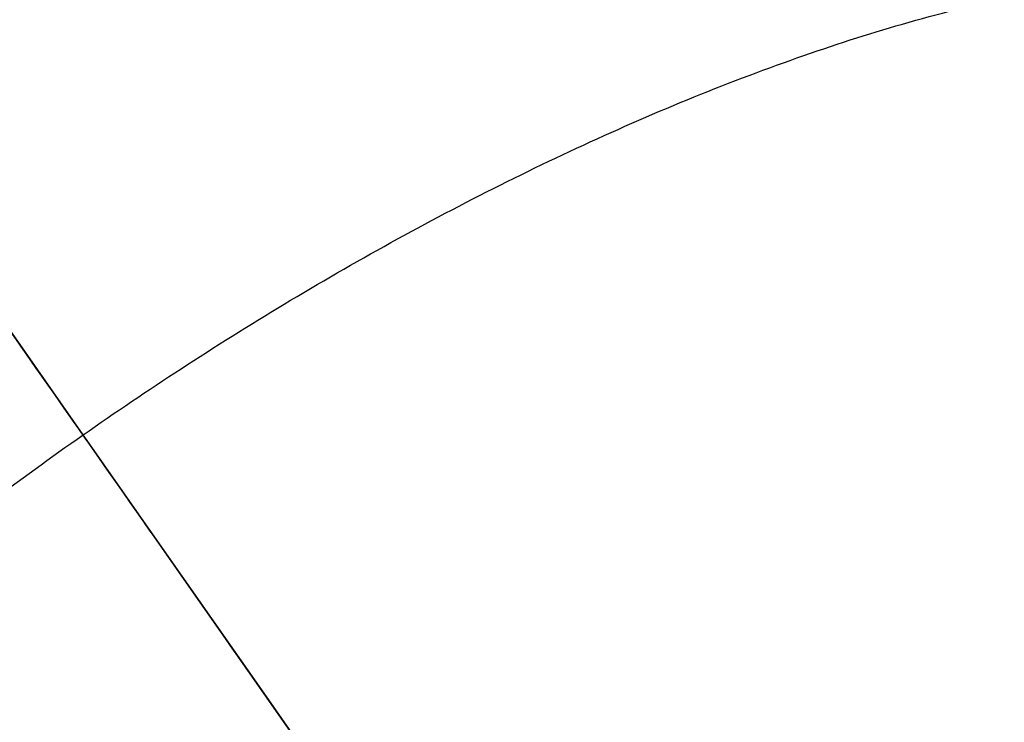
# Model space of a CAD drawing. Header units: millimetres. Extents: x -1437 to 1444, y -1373 to 1332.
# Tile 576 of 656: x 778.27 to 780.05, y -368.44 to -367.17. Entities that reach past the tile are written whole.
import ezdxf

# ---------------------------------------------------------------- set-up
doc = ezdxf.new("R2010")
doc.units = ezdxf.units.MM
doc.layers.add('Default', color=7, linetype='Continuous', true_color=0x000000)

msp = doc.modelspace()

# ---------------------------------------------------------------- linework, layer by layer
at = {"layer": 'Default'}
msp.add_line((1184.257236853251, -947.5630606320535, -1.38555742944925), (668.0384441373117, -210.3262207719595, -1.385557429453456), dxfattribs=at)
for points, degree, knots in [([(131.7520007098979, -2.218138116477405, 715.1900953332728), (131.7517039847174, -2.217921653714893, 712.0216694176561), (132.0220112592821, -2.415107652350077, 705.5161072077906), (133.700145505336, -3.639261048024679, 692.8089584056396), (137.9963265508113, -6.773134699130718, 677.4504775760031), (146.2518843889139, -12.79496183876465, 660.6265163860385), (157.296837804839, -20.85112342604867, 645.2932353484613), (170.8561486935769, -30.7408291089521, 631.3410762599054), (186.7038585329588, -42.29909004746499, 618.6587211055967), (204.6323159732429, -55.37426993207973, 607.1599704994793), (224.4335839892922, -69.81452340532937, 596.778449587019), (245.9042859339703, -85.47132968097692, 587.4554343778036), (268.8334129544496, -102.1906011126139, 579.1409255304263), (293.0114835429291, -119.8193629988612, 571.7862214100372), (318.2229802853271, -138.2002389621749, 565.3459172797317), (344.2553605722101, -157.1780214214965, 559.7728563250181), (380.2611216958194, -183.4240508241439, 553.3557773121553), (425.9846705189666, -216.7485574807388, 547.3694630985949), (480.2545371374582, -256.2914921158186, 543.0033075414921), (547.9679961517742, -305.6124660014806, 540.4049736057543), (611.784263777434, -352.0651003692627, 541.6877843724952), (671.4556014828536, -395.4545450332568, 546.8357026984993), (711.4410436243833, -424.5039139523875, 552.0963732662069), (748.0275865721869, -451.0544841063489, 558.6850582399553), (781.0755254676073, -475.0027535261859, 566.4055843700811), (810.4529019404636, -496.2509576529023, 575.061065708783), (832.4924511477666, -512.1509571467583, 583.1547443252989), (848.142695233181, -523.4095561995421, 590.0145564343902), (861.3451816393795, -532.8852957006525, 596.5221266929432), (875.5457376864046, -543.0359773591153, 604.8246694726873), (889.7822052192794, -553.1370869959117, 615.5394072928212), (900.8052621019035, -560.8784537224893, 626.3937933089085), (909.0506139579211, -566.5833358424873, 637.2926402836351), (914.8769066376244, -570.5205543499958, 648.0767802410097), (918.6306163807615, -572.9536763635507, 658.4703191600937), (920.7605244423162, -574.2222229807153, 668.1608291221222), (921.6155293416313, -574.6269502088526, 675.6583602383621), (921.9574115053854, -574.716752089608, 681.2146769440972), (922.1467318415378, -574.7050275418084, 686.4963729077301), (922.3050510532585, -574.642294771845, 693.0818184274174), (922.4648578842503, -574.5965524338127, 699.2136901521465), (922.5840356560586, -574.5515760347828, 703.5190835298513), (922.702183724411, -574.5034498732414, 707.2405269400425), (922.837045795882, -574.4410739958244, 710.8035509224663), (923.0872522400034, -574.3031981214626, 714.1149447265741), (923.3390258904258, -574.1579140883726, 716.2678422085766), (923.7024182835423, -573.9418683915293, 717.9287636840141), (924.2038480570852, -573.6429660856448, 719.1767103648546), (924.5986121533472, -573.413662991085, 719.9308557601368), (925.0383313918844, -573.1704870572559, 720.5929309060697), (925.6035531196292, -572.8815171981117, 721.2797663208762), (926.1821537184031, -572.6277671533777, 721.8002292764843), (926.6845728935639, -572.4918910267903, 722.1163492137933), (926.9332192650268, -572.4691842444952, 722.22855847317), (927.0058583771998, -572.4973404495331, 722.2396090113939), (926.9496794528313, -572.4578455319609, 722.2391317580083), (926.9727461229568, -572.4737982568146, 722.2407686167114), (927.0327339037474, -572.7885945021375, 722.076310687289), (926.9872433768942, -573.49040932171, 721.4970016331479), (926.8029513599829, -574.4450252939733, 720.2669890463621), (926.6140686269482, -575.1864816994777, 718.7410940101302), (926.465999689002, -575.7393625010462, 717.0546215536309), (926.3677368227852, -576.1062777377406, 715.1537069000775), (926.2952959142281, -576.3767717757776, 711.6194244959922), (926.2409361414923, -576.5797516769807, 705.6818946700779), (926.1974497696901, -576.7421301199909, 695.5305340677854), (926.153723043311, -576.905406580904, 669.6116377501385), (926.1428664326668, -576.9459463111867, 619.8719052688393), (926.1432286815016, -576.94459409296, 575.422816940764), (926.1432127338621, -576.9446536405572, 548.6144425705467)], 3, [0, 0, 0, 0, 9.388442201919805, 19.25512239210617, 38.03574428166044, 57.17843237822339, 77.31680741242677, 98.86539763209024, 122.0388003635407, 146.9159871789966, 173.4657413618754, 201.5966451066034, 231.1613037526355, 261.9872558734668, 293.8720136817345, 326.6022322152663, 359.9477944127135, 428.7861398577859, 497.1074358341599, 561.6566341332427, 680.0496786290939, 733.6395925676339, 783.3316339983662, 829.0004526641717, 870.5192212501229, 907.7632656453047, 940.6160900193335, 955.3633666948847, 968.9803796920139, 992.9340835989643, 1013.030376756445, 1029.9187314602, 1044.236715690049, 1056.78837615, 1067.808699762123, 1077.492048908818, 1086.225565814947, 1090.12584174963, 1094.026117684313, 1101.968393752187, 1109.910669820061, 1112.415567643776, 1114.920465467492, 1121.12979194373, 1123.174000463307, 1125.218208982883, 1128.030750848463, 1129.176917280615, 1130.323083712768, 1131.30349002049, 1132.283896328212, 1133.855097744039, 1134.468084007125, 1134.964815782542, 1135.358592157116, 1135.705934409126, 1136.102034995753, 1136.607468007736, 1138.013637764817, 1139.970894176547, 1142.520160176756, 1144.044662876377, 1146.007875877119, 1149.328219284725, 1154.965423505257, 1163.988959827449, 1179.845509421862, 1232.782354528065, 1313.202701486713, 1313.202701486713, 1313.202701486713, 1313.202701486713]), ([(129.7520007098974, -4.218138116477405, 715.1900953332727), (129.7517001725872, -4.217917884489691, 712.0067866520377), (130.0232944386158, -4.416040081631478, 705.4695647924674), (131.7098732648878, -5.646345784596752, 692.6978061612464), (136.0282420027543, -8.796389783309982, 677.2609584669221), (144.32126306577, -14.84551952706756, 660.3622510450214), (155.4057837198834, -22.93051138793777, 644.9752323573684), (169.0016528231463, -32.8468461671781, 630.9861865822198), (184.8811447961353, -44.42824685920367, 618.2788270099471), (202.8365474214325, -57.52303346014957, 606.763045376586), (222.6604958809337, -71.97977862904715, 596.3697823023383), (244.1503317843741, -87.65048605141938, 587.0385490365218), (267.0957075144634, -104.3815509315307, 578.7182042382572), (291.287702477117, -122.0204082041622, 571.3593000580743), (316.511250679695, -140.4100112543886, 564.9159404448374), (342.5541764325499, -159.3954206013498, 559.3406364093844), (378.5725343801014, -185.6505485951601, 552.9213284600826), (424.30924875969, -218.9845448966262, 546.9333302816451), (478.5922892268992, -258.5369538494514, 542.5661305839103), (546.3210637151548, -307.8689286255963, 539.9672092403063), (610.1537138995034, -354.3333443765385, 541.2502721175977), (669.8433444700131, -397.7359571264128, 546.3997378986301), (709.8429370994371, -426.7955176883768, 551.6622434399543), (746.4448272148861, -453.3571449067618, 558.2536547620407), (779.5098228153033, -477.317703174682, 565.978109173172), (808.906710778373, -498.5799578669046, 574.639251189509), (830.9662022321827, -514.4943007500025, 582.7401125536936), (846.635654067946, -525.76668654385, 589.6082707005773), (859.8586484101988, -535.2571182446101, 596.1259178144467), (874.087988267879, -545.4283575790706, 604.4449022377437), (888.3658262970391, -555.5588136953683, 615.19007749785), (899.4341192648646, -563.3319586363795, 626.0880132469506), (907.7249939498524, -569.0683592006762, 637.0458362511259), (913.5911784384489, -573.0325584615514, 647.902729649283), (917.3731464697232, -575.4840012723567, 658.3742087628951), (919.5182841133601, -576.7615861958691, 668.1350486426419), (920.3781501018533, -577.1685425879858, 675.6777422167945), (920.7214181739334, -577.2586810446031, 681.2575927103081), (920.9112031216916, -577.2468947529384, 686.5535594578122), (921.0692927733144, -577.184209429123, 693.1315945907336), (921.2292345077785, -577.1384315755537, 699.267615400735), (921.3486406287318, -577.093388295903, 703.5835412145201), (921.4677477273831, -577.0448001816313, 707.325488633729), (921.6026305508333, -576.9826146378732, 710.9179336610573), (921.8624584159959, -576.8394654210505, 714.360661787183), (922.130259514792, -576.6850706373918, 716.6747345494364), (922.5601821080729, -576.4295751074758, 718.6829487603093), (923.2041138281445, -576.0457326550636, 720.2908699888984), (923.7032351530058, -575.7557805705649, 721.242543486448), (924.2557788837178, -575.450496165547, 722.0737596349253), (924.9503109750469, -575.0946277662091, 722.918856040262), (925.6488736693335, -574.7914827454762, 723.5398274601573), (926.1612769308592, -574.6575269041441, 723.8578103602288), (926.320487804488, -574.6464946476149, 723.9220977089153), (925.9873820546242, -574.6820298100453, 723.782963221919), (925.1643568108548, -574.0557235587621, 723.8002244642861), (925.1217357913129, -573.7509350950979, 723.9490873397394), (925.1775132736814, -574.028911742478, 723.8155376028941), (925.1280689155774, -574.9231790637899, 723.0852839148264), (924.89354144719, -576.1174076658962, 721.5400928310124), (924.6654247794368, -577.0155116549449, 719.680228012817), (924.4921364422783, -577.6616853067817, 717.7160074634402), (924.3734308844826, -578.1051332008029, 715.3977981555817), (924.3010428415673, -578.3753651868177, 711.7363696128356), (924.2454951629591, -578.5827994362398, 705.7336815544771), (924.202146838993, -578.744651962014, 695.5537205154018), (924.158316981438, -578.9083065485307, 669.6146980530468), (924.1474988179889, -578.9486847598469, 619.8726913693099), (924.1478450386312, -578.9473783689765, 575.4226967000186), (924.1478321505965, -578.9474180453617, 548.6144425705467)], 3, [0, 0, 0, 0, 9.388442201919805, 19.25512239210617, 38.03574428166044, 57.17843237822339, 77.31680741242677, 98.86539763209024, 122.0388003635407, 146.9159871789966, 173.4657413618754, 201.5966451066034, 231.1613037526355, 261.9872558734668, 293.8720136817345, 326.6022322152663, 359.9477944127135, 428.7861398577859, 497.1074358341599, 561.6566341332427, 680.0496786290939, 733.6395925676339, 783.3316339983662, 829.0004526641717, 870.5192212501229, 907.7632656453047, 940.6160900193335, 955.3633666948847, 968.9803796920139, 992.9340835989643, 1013.030376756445, 1029.9187314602, 1044.236715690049, 1056.78837615, 1067.808699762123, 1077.492048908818, 1086.225565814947, 1090.12584174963, 1094.026117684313, 1101.968393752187, 1109.910669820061, 1112.415567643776, 1114.920465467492, 1121.12979194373, 1123.174000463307, 1125.218208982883, 1128.030750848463, 1129.176917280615, 1130.323083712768, 1131.30349002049, 1132.283896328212, 1133.855097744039, 1134.468084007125, 1134.964815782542, 1135.358592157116, 1135.705934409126, 1136.102034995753, 1136.607468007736, 1138.013637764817, 1139.970894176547, 1142.520160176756, 1144.044662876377, 1146.007875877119, 1149.328219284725, 1154.965423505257, 1163.988959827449, 1179.845509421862, 1232.782354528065, 1313.202701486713, 1313.202701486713, 1313.202701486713, 1313.202701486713]), ([(133.7520007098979, -4.218138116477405, 715.1900953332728), (133.7517283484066, -4.217939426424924, 712.1168207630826), (134.0138073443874, -4.409122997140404, 705.8136616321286), (135.6379587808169, -5.593897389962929, 693.5195271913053), (139.7923249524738, -8.624323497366, 678.6619148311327), (147.8084972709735, -14.47153676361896, 662.3155571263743), (158.600698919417, -22.34334247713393, 647.3255363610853), (171.9265655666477, -32.06278250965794, 633.6089109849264), (187.571420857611, -43.47309565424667, 621.0861440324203), (205.3279926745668, -56.42292054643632, 609.6960301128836), (224.984680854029, -70.75773864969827, 599.3893560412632), (246.3335158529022, -86.32567825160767, 590.1186776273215), (269.1592631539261, -102.9695689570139, 581.8412937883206), (293.248859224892, -120.5338230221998, 574.5132711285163), (318.3839063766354, -138.8589630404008, 568.0923440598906), (344.3495241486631, -157.7880761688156, 562.5334779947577), (380.2757311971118, -183.9761168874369, 556.1304668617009), (425.9165385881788, -217.2403219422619, 550.1547189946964), (480.1043303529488, -256.7234567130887, 545.7950447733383), (547.7236501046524, -305.9758649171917, 543.2003020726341), (611.440279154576, -352.355969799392, 544.4815255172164), (671.0022614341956, -395.6658982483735, 549.6201627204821), (710.9041121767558, -424.6545377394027, 554.8699737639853), (747.4011652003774, -451.1401638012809, 561.4427384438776), (780.3510335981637, -475.017361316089, 569.1406519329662), (809.6178681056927, -496.1856023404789, 577.7640303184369), (831.5461472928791, -512.0053087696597, 585.8175944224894), (847.0905032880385, -523.187722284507, 592.6313775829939), (860.1810035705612, -532.5830819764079, 599.0839138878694), (874.2245647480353, -542.6214759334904, 607.2967818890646), (888.2349621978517, -552.562063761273, 617.8452111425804), (899.0104221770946, -560.1293767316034, 628.4612572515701), (907.0060591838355, -565.6612806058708, 639.0366508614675), (912.6128721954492, -569.4499981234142, 649.4206319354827), (916.2103924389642, -571.7818220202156, 659.3836355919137), (918.255441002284, -572.9999830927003, 668.6827992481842), (919.082866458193, -573.3920317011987, 675.9253045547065), (919.4166249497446, -573.479851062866, 681.3443146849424), (919.6030372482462, -573.4684795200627, 686.5379386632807), (919.762062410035, -573.4057091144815, 693.1430111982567), (919.9216148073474, -573.359982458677, 699.2672362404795), (920.0409564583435, -573.3149731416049, 703.5795231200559), (920.1596480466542, -573.2665777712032, 707.3121066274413), (920.2944684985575, -573.2043449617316, 710.891868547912), (920.5505836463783, -573.0632346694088, 714.2844991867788), (920.8126373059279, -572.9120934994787, 716.5395656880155), (921.2180912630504, -572.6711426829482, 718.422587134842), (921.8151504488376, -572.3151492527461, 719.9137365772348), (922.2928133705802, -572.0378736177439, 720.8260238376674), (922.8368176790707, -571.7360861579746, 721.6486768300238), (923.5729716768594, -571.3626084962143, 722.5387221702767), (924.3585397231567, -571.0072089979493, 723.2678032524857), (925.3235739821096, -570.7358615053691, 723.8872308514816), (926.0718431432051, -570.6463888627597, 724.2501335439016), (927.214497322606, -570.7289505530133, 724.6186746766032), (928.6631711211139, -571.8330683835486, 724.5888002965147), (929.039379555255, -572.8784173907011, 724.175791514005), (929.1955610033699, -573.9405415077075, 723.5650565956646), (929.0919759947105, -575.0302410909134, 722.6130462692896), (928.8635198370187, -576.2354695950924, 721.0449074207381), (928.6453507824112, -577.0800165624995, 719.2847343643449), (928.4830088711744, -577.6889242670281, 717.4336764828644), (928.3729537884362, -578.0992479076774, 715.2941967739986), (928.3005586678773, -578.369767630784, 711.6865126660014), (928.2455113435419, -578.5752492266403, 705.7116733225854), (928.2021058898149, -578.7373463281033, 695.5438444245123), (928.1583192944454, -578.9008388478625, 669.6133994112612), (928.147484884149, -578.9412978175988, 619.8723550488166), (928.1478377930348, -578.9399789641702, 575.4227482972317), (928.147823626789, -578.9400320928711, 548.6144425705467)], 3, [0, 0, 0, 0, 9.388442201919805, 19.25512239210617, 38.03574428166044, 57.17843237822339, 77.31680741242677, 98.86539763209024, 122.0388003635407, 146.9159871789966, 173.4657413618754, 201.5966451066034, 231.1613037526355, 261.9872558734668, 293.8720136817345, 326.6022322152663, 359.9477944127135, 428.7861398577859, 497.1074358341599, 561.6566341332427, 680.0496786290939, 733.6395925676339, 783.3316339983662, 829.0004526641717, 870.5192212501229, 907.7632656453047, 940.6160900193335, 955.3633666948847, 968.9803796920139, 992.9340835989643, 1013.030376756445, 1029.9187314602, 1044.236715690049, 1056.78837615, 1067.808699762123, 1077.492048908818, 1086.225565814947, 1090.12584174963, 1094.026117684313, 1101.968393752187, 1109.910669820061, 1112.415567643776, 1114.920465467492, 1121.12979194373, 1123.174000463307, 1125.218208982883, 1128.030750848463, 1129.176917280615, 1130.323083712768, 1131.30349002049, 1132.283896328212, 1133.855097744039, 1134.468084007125, 1134.964815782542, 1135.358592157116, 1135.705934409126, 1136.102034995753, 1136.607468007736, 1138.013637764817, 1139.970894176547, 1142.520160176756, 1144.044662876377, 1146.007875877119, 1149.328219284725, 1154.965423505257, 1163.988959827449, 1179.845509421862, 1232.782354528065, 1313.202701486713, 1313.202701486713, 1313.202701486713, 1313.202701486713]), ([(131.7520007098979, -6.218138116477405, 715.1900953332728), (131.7517245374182, -6.217936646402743, 712.1019379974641), (132.0150905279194, -6.410059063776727, 705.7671192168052), (133.6476865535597, -7.600993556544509, 693.4083749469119), (137.8242404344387, -10.64760459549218, 678.4723957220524), (145.8778760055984, -16.52214450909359, 662.051291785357), (156.7096449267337, -24.42281039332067, 647.0075333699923), (170.0720698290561, -34.16891467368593, 633.2540213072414), (185.7487072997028, -45.60240749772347, 620.7062499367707), (203.5322243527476, -58.5718833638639, 609.29910498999), (223.2115930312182, -72.92324130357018, 598.9806887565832), (244.5795620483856, -88.5051336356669, 589.7017922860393), (267.4215581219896, -105.1608723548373, 581.4185724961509), (291.5250786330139, -122.7352788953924, 574.0863497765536), (316.6721773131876, -141.0692051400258, 567.6623672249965), (342.6483406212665, -160.0060058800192, 562.1012580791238), (378.5871445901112, -186.2032287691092, 555.6960180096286), (424.2411176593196, -219.4770289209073, 549.7185861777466), (478.4420834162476, -258.9697623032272, 545.3578678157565), (546.0767188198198, -308.2333255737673, 542.7625377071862), (609.8097305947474, -354.6253559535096, 544.044013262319), (669.3900058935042, -397.9485859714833, 549.1841979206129), (709.3060072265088, -426.9475059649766, 554.4358439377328), (745.8184075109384, -453.4442698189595, 561.0113349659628), (778.7853326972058, -477.3338285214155, 568.713176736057), (808.0716787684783, -498.5161838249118, 577.3422157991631), (830.0199002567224, -514.3502809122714, 585.402962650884), (845.583464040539, -525.54651436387, 592.2250918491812), (858.6944722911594, -534.9565940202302, 598.6877050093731), (872.7668173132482, -545.01557508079, 606.9170146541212), (886.8185852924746, -554.9855380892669, 617.4958813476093), (897.6392813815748, -562.5846506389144, 628.1554771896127), (905.6804412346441, -568.1480879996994, 638.7898468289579), (911.3271460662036, -571.9637958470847, 649.2465813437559), (914.9529246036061, -574.3139455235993, 659.2875251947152), (917.013202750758, -575.5411464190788, 668.6570187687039), (917.8454892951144, -575.9354235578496, 675.9446865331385), (918.1806336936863, -576.0235783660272, 681.3872304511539), (918.3675106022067, -576.0121437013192, 686.5951252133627), (918.5263062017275, -575.9494188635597, 693.192787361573), (918.6859935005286, -575.9036549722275, 699.3211614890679), (918.8055634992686, -575.8585775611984, 703.6439808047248), (918.9252141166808, -575.8097191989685, 707.3970683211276), (919.0600553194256, -575.7476757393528, 711.006251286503), (919.3257918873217, -575.6012912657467, 714.5302162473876), (919.6038729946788, -575.4410388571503, 716.9464580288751), (920.0758571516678, -575.1606379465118, 719.176772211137), (920.8154182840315, -574.719704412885, 721.0278962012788), (921.3974384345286, -574.381779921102, 722.1377115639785), (922.054267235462, -574.017884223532, 723.129505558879), (922.9197315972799, -573.5775084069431, 724.1778118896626), (923.8252617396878, -573.1727144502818, 725.0074014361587), (924.8002800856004, -572.903287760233, 725.6286919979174), (925.4591137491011, -572.8254898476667, 725.9436727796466), (926.1960230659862, -572.9154300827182, 726.1620288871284), (926.8778505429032, -573.4327346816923, 726.149893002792), (927.1883712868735, -574.1573420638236, 725.8841102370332), (927.3403424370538, -575.1826470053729, 725.3042835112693), (927.2328035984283, -576.4648002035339, 724.2013285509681), (926.9541119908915, -577.909642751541, 722.3180112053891), (926.6967090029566, -578.9108385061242, 720.2238683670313), (926.5091476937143, -579.6130401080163, 718.0950623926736), (926.378649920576, -580.0998974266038, 715.5382880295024), (926.306307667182, -580.370156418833, 711.8034577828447), (926.2500724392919, -580.5800943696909, 705.7634602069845), (926.20680503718, -580.7416688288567, 695.5670308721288), (926.1629153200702, -580.9055476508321, 669.6164597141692), (926.1521193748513, -580.9458605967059, 619.8731411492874), (926.1524562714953, -580.9446013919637, 575.4226280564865), (926.1524451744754, -580.9446429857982, 548.6144425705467)], 3, [0, 0, 0, 0, 9.388442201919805, 19.25512239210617, 38.03574428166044, 57.17843237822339, 77.31680741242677, 98.86539763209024, 122.0388003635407, 146.9159871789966, 173.4657413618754, 201.5966451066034, 231.1613037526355, 261.9872558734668, 293.8720136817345, 326.6022322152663, 359.9477944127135, 428.7861398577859, 497.1074358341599, 561.6566341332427, 680.0496786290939, 733.6395925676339, 783.3316339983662, 829.0004526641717, 870.5192212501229, 907.7632656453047, 940.6160900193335, 955.3633666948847, 968.9803796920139, 992.9340835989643, 1013.030376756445, 1029.9187314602, 1044.236715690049, 1056.78837615, 1067.808699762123, 1077.492048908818, 1086.225565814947, 1090.12584174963, 1094.026117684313, 1101.968393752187, 1109.910669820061, 1112.415567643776, 1114.920465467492, 1121.12979194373, 1123.174000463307, 1125.218208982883, 1128.030750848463, 1129.176917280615, 1130.323083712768, 1131.30349002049, 1132.283896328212, 1133.855097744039, 1134.468084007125, 1134.964815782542, 1135.358592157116, 1135.705934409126, 1136.102034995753, 1136.607468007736, 1138.013637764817, 1139.970894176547, 1142.520160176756, 1144.044662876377, 1146.007875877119, 1149.328219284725, 1154.965423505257, 1163.988959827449, 1179.845509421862, 1232.782354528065, 1313.202701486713, 1313.202701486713, 1313.202701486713, 1313.202701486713]), ([(668.0384322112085, -210.3262291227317, 12.42448758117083), (680.2187577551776, -227.7215367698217, -4.595391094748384), (717.4311198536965, -280.8662975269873, -51.46220743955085), (803.0397032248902, -403.128025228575, -128.8701520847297), (878.9976087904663, -511.6071566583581, -153.7300750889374), (926.1478285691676, -578.9446490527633, -153.7300750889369)], 3, [2.415480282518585, 2.415480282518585, 2.415480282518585, 2.415480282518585, 70.39614350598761, 198.6360556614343, 404.9955273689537, 404.9955273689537, 404.9955273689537, 404.9955273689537]), ([(668.7174759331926, -211.2960040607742, 12.00910117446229), (680.7352640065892, -228.4591841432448, -4.73286073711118), (717.7646268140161, -281.3425948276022, -51.29519824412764), (803.1186139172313, -403.2407213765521, -128.472123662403), (879.0272338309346, -511.6494656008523, -153.3146886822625), (926.1478285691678, -578.9446490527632, -153.3146886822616)], 3, [2.408267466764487, 2.408267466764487, 2.408267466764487, 2.408267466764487, 69.36707553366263, 197.5378925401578, 403.7861785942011, 403.7861785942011, 403.7861785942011, 403.7861785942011]), ([(771.9576347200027, -368.3962198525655, 28.74367680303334), (771.9423492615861, -368.3607184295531, 28.76618448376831), (771.916753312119, -368.300878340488, 28.80403096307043), (771.865711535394, -368.1726273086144, 28.88382468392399), (771.8466143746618, -368.1234453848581, 28.91425848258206), (771.8050407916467, -368.0117055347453, 28.98273592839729), (771.7887966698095, -367.9661299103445, 29.01040831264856), (771.7416235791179, -367.8301124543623, 29.09255489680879), (771.7149286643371, -367.7471305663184, 29.14193218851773), (771.6807289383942, -367.6350985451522, 29.20792673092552), (771.6650928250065, -367.5821889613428, 29.23890875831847), (771.6491669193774, -367.5260550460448, 29.2715505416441), (771.641755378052, -367.4994035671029, 29.28699926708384), (771.6386942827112, -367.4882865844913, 29.29343366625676), (771.6366788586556, -367.4809432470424, 29.29768187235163), (771.6362320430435, -367.4793162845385, 29.29862316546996), (771.5857155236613, -367.2940442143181, 29.40570311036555), (771.5469409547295, -367.1228402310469, 29.50206560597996), (771.5008391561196, -366.8811687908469, 29.63512033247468), (771.4874824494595, -366.8031278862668, 29.67756642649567), (771.4700718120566, -366.6900919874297, 29.73841443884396), (771.4620228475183, -366.6345798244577, 29.76813381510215), (771.4536984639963, -366.5716246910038, 29.80158763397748), (771.4503507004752, -366.5450364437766, 29.81566569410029), (771.4481667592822, -366.527398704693, 29.82499366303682), (771.44735905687, -366.5207995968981, 29.8284808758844), (771.4251764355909, -366.3353851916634, 29.92631178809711), (771.4120375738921, -366.165290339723, 30.01380829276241), (771.4023115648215, -365.9180786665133, 30.13790465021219), (771.3999431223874, -365.7964520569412, 30.19817239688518), (771.4011861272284, -365.6582668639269, 30.26537338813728), (771.4027645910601, -365.5901305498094, 30.29820098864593), (771.4036413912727, -365.5611371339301, 30.31210495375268), (771.404269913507, -365.5418547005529, 30.32133767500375), (771.4045584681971, -365.533515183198, 30.32532549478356), (771.4114551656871, -365.3486743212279, 30.41355650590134), (771.4252125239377, -365.1789419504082, 30.49222010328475), (771.4553996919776, -364.9317570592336, 30.60346178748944), (771.4728802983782, -364.8100153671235, 30.65739935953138), (771.4971536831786, -364.6714245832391, 30.71739089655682), (771.5102231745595, -364.603012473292, 30.74665751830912), (771.5160203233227, -364.5738846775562, 30.75904468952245), (771.5199281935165, -364.554509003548, 30.76726828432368), (771.521652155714, -364.5460574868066, 30.77084923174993), (771.5958475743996, -364.187685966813, 30.92234913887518), (771.6984688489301, -363.8552763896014, 31.05237166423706), (771.8896712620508, -363.3872859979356, 31.2190888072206), (771.9596000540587, -363.2363772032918, 31.26998688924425), (772.0726071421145, -363.0184641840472, 31.33933343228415), (772.1311388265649, -362.9116180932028, 31.3722603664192), (772.2027172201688, -362.7908130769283, 31.40765939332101), (772.2340716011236, -362.739879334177, 31.42219074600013), (772.255122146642, -362.7061117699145, 31.43173694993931), (772.2647428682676, -362.6908527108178, 31.43601468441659), (772.3695906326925, -362.5268249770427, 31.4815261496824), (772.4693194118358, -362.3864898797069, 31.51701698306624), (772.627477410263, -362.1851788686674, 31.56260016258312), (772.6816231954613, -362.1196060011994, 31.57652203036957), (772.7925533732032, -361.9916714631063, 31.60182146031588), (772.8478349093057, -361.9308823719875, 31.61293689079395), (773.145323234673, -361.6195836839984, 31.66483375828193), (773.4076795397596, -361.3948460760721, 31.6855108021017), (773.8258834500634, -361.1025158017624, 31.68525370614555), (773.9708075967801, -361.0115071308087, 31.68001564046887), (774.1951266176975, -360.8856959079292, 31.66426315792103), (774.2710534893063, -360.8455415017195, 31.65769979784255), (774.4249739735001, -360.7689584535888, 31.64196143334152), (774.5050277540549, -360.7316292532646, 31.63251330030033), (774.7355554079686, -360.6308562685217, 31.60195221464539), (774.8938828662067, -360.5705064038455, 31.57653469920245), (775.1370899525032, -360.4911517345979, 31.53076520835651), (775.2601204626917, -360.4542657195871, 31.50597388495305), (775.4058626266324, -360.4163025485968, 31.47374288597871), (775.4687643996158, -360.4011377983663, 31.4592268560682), (775.5107933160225, -360.3912755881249, 31.44939409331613), (775.5336431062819, -360.3860716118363, 31.44397036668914), (775.8620651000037, -360.3132130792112, 31.36506062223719), (776.187753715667, -360.270323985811, 31.27265795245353), (776.6923584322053, -360.2513042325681, 31.10584782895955), (776.8632144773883, -360.2525107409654, 31.04558024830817), (777.1222076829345, -360.2663832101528, 30.94842147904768), (777.2523801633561, -360.2763335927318, 30.89815680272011), (777.4051410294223, -360.2933606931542, 30.83666125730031), (777.4817079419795, -360.3032451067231, 30.80521539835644), (777.5145583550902, -360.3077767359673, 30.79159072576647), (777.5364661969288, -360.3108636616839, 30.78247494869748), (777.5486553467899, -360.3126208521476, 30.77738501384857), (777.7140623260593, -360.3369068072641, 30.70811453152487), (777.8730737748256, -360.3667697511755, 30.6385024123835), (778.1153052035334, -360.4230471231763, 30.5273413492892), (778.2373465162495, -360.4540559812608, 30.47007936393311), (778.3810375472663, -360.4954588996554, 30.40035402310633), (778.4531697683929, -360.5174911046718, 30.36476822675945), (778.4841406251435, -360.5272211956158, 30.34936304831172), (778.5048000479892, -360.5337721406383, 30.33905878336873), (778.5163558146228, -360.5374737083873, 30.33327777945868), (778.6714244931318, -360.5875530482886, 30.2555125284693), (778.8211274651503, -360.6419547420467, 30.17763315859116), (779.0497450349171, -360.7356275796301, 30.05367139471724), (779.126625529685, -360.7688631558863, 30.01116391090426), (779.2427408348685, -360.8218724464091, 29.94564371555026), (779.3009969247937, -360.8491659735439, 29.91244426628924), (779.3692600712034, -360.8824181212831, 29.87295166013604), (779.3985740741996, -360.8969741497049, 29.85586466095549), (779.4181291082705, -360.9067463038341, 29.84443756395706), (779.4298684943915, -360.9126561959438, 29.83755759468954), (779.5630446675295, -360.9800549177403, 29.75934571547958), (779.6969869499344, -361.052985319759, 29.67838944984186), (779.9080085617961, -361.1788559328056, 29.54549237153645), (779.9800269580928, -361.2235598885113, 29.4992886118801), (780.0901628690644, -361.2950174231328, 29.42713400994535), (780.1457573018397, -361.3318465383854, 29.39034523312), (780.2114433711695, -361.376799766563, 29.34619041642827), (780.2444805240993, -361.3997802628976, 29.32380638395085), (780.2586795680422, -361.4097378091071, 29.31414775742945), (780.2681543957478, -361.4164004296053, 29.30769415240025), (780.2745050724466, -361.4208813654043, 29.30336133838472), (780.378035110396, -361.4940790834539, 29.23265693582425), (780.5058533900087, -361.5882586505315, 29.1435606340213), (780.6738346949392, -361.7252026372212, 29.01986594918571), (780.6928314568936, -361.7408505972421, 29.00579802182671), (780.7218027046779, -361.7649848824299, 28.98421181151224), (780.7350433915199, -361.7760741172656, 28.97431712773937), (780.7595051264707, -361.7967242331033, 28.95595253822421), (780.8186325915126, -361.8470001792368, 28.91137702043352), (780.8678434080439, -361.8903567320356, 28.87351394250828), (780.9681760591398, -361.9801851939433, 28.79561939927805), (781.0114883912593, -362.0210142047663, 28.76099501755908), (781.0331691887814, -362.0414415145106, 28.7436492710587)], 3, [0, 0, 0, 0, 0.2315763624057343, 0.2315763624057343, 0.3473645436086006, 0.3473645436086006, 0.4631527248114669, 0.4631527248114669, 0.6947290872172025, 0.6947290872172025, 0.8105172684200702, 0.8684113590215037, 0.8973584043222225, 0.9118319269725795, 0.9118319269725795, 0.9263054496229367, 0.9263054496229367, 1.389458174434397, 1.389458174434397, 1.621034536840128, 1.621034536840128, 1.736822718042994, 1.794716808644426, 1.823663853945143, 1.823663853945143, 1.85261089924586, 1.85261089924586, 2.31576362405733, 2.31576362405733, 2.547339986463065, 2.663128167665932, 2.721022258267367, 2.749969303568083, 2.749969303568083, 2.7789163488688, 2.7789163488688, 3.242069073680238, 3.242069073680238, 3.473645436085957, 3.589433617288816, 3.647327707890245, 3.676274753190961, 3.676274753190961, 3.705221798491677, 3.705221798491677, 4.631527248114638, 4.631527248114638, 5.094679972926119, 5.094679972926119, 5.326256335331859, 5.44204451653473, 5.499938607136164, 5.499938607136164, 5.557832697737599, 5.557832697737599, 6.020985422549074, 6.020985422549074, 6.252561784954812, 6.252561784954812, 6.484138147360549, 6.484138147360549, 7.410443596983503, 7.410443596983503, 7.873596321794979, 7.873596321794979, 8.105172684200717, 8.105172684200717, 8.336749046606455, 8.336749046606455, 8.79990177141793, 8.79990177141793, 9.031478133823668, 9.147266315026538, 9.205160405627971, 9.205160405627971, 9.263054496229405, 9.263054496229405, 10.18935994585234, 10.18935994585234, 10.65251267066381, 10.65251267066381, 10.88408903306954, 10.9998772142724, 11.05777130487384, 11.08671835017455, 11.08671835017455, 11.11566539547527, 11.11566539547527, 11.57881812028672, 11.57881812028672, 11.81039448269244, 11.92618266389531, 11.98407675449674, 12.01302379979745, 12.01302379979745, 12.04197084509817, 12.04197084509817, 12.50512356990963, 12.50512356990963, 12.73669993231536, 12.73669993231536, 12.85248811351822, 12.91038220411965, 12.93932924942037, 12.93932924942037, 12.96827629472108, 12.96827629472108, 13.43142901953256, 13.43142901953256, 13.66300538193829, 13.66300538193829, 13.77879356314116, 13.8366876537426, 13.86563469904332, 13.88010822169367, 13.88010822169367, 13.89458174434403, 13.89458174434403, 14.35773446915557, 14.35773446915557, 14.41562855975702, 14.41562855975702, 14.44457560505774, 14.44457560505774, 14.47352265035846, 14.58931083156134, 14.58931083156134, 14.82088719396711, 14.82088719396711, 14.82088719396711, 14.82088719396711]), ([(772.21705976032, -368.5499216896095, 29.08932030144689), (772.0568178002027, -368.1690762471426, 29.30989388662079), (771.7952472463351, -367.3941680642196, 29.73915832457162), (771.5836509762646, -366.2059454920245, 30.34306861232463), (771.6625298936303, -364.6354239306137, 31.04555971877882), (772.4115291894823, -362.8249937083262, 31.67223661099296), (773.8083411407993, -361.3796995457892, 31.91135897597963), (775.645696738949, -360.5609055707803, 31.6719806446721), (777.6089743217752, -360.4794333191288, 31.04283505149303), (779.1116937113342, -360.9452035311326, 30.33868161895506), (780.1506989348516, -361.5488278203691, 29.73708184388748), (780.7867948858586, -362.0579649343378, 29.30923034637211), (781.0888739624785, -362.3377948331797, 29.08930156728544)], 5, [1.361200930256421e-11, 1.361200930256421e-11, 1.361200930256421e-11, 1.361200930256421e-11, 1.361200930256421e-11, 1.361200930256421e-11, 0.124936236, 0.249872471, 0.374808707, 0.4997449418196, 0.624808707, 0.749872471, 0.874936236, 0.9999999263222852, 0.9999999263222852, 0.9999999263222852, 0.9999999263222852, 0.9999999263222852, 0.9999999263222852]), ([(772.5864988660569, -368.6695074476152, 29.31511350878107), (772.4088135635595, -368.2730094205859, 29.53090685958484), (772.1267566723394, -367.4735509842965, 29.94587676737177), (771.9157747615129, -366.2712084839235, 30.51551784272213), (772.0177046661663, -364.7540153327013, 31.1445020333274), (772.7610146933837, -363.0782766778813, 31.67513245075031), (774.0739149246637, -361.7604302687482, 31.86941967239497), (775.764984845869, -360.9744623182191, 31.67540472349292), (777.6062235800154, -360.8557969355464, 31.13908519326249), (779.0681935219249, -361.2830169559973, 30.50752547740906), (780.1155797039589, -361.8900714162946, 29.94185357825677), (780.7650169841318, -362.4253367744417, 29.52959932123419), (781.074892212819, -362.7258608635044, 29.31510253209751)], 5, [-7.407705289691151e-11, -7.407705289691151e-11, -7.407705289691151e-11, -7.407705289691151e-11, -7.407705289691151e-11, -7.407705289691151e-11, 0.124936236, 0.249872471, 0.374808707, 0.4997449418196, 0.624808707, 0.749872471, 0.874936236, 0.9999998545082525, 0.9999998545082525, 0.9999998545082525, 0.9999998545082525, 0.9999998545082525, 0.9999998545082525]), ([(780.8666065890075, -363.5840686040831, 29.3516520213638), (780.3424428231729, -363.0091176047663, 29.72799637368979), (779.4868954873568, -362.3818396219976, 30.21795196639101), (778.3524564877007, -361.9321827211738, 30.71496359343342), (777.2483023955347, -361.7158452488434, 31.11028551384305), (775.950655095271, -361.844697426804, 31.42182489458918), (774.5995964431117, -362.5129513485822, 31.53280056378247), (773.5165834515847, -363.5482012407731, 31.42216509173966), (772.9497836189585, -364.7031529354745, 31.11929387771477), (772.7721511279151, -365.8077242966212, 30.72768066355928), (772.8031927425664, -367.0331133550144, 30.22942051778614), (773.0988416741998, -368.0698858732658, 29.73249339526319), (773.4641821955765, -368.767336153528, 29.35163836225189)], 3, [0, 0, 0, 0, 1.582971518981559, 2.374457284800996, 3.165943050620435, 4.748914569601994, 6.33188610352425, 7.913243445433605, 9.494600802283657, 10.28527947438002, 11.07595814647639, 12.65731550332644, 12.65731550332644, 12.65731550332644, 12.65731550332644]), ([(779.6477607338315, -369.7208691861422, 25.09471730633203), (780.0257107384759, -369.4562257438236, 25.09471730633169), (780.3504086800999, -369.0914394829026, 25.15387657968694), (780.7097337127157, -368.4217444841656, 25.3437355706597), (780.8081477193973, -368.1782489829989, 25.42365416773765), (780.9174852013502, -367.7873709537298, 25.56764765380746), (780.9475508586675, -367.6528142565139, 25.61964610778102), (780.9823184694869, -367.445247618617, 25.70336336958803), (780.9971198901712, -367.3400320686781, 25.74664997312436), (781.0097071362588, -367.2149261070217, 25.79956769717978), (781.0140815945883, -367.1608213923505, 25.82275441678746), (781.0167693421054, -367.1246450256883, 25.83832388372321), (781.0181267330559, -367.1044171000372, 25.84706993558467), (781.0348986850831, -366.8305922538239, 25.96590506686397), (781.0286459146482, -366.550659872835, 26.09437428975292), (780.9750328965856, -366.10429375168, 26.31408724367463), (780.9497729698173, -365.9511218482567, 26.3917913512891), (780.8992948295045, -365.7159036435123, 26.51491761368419), (780.8709079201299, -365.5969321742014, 26.57811862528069), (780.831946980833, -365.4560201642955, 26.65463791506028), (780.8109639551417, -365.3850722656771, 26.69357923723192), (780.8000915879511, -365.3494799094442, 26.71321836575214), (780.7953498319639, -365.3342011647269, 26.72167101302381), (780.7921703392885, -365.3240098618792, 26.72731405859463), (780.7898573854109, -365.3166464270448, 26.73139592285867), (780.7317439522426, -365.1323031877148, 26.83364674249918), (780.6496457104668, -364.9046495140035, 26.96182771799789), (780.4042342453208, -364.376056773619, 27.27963867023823), (780.2407456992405, -364.0750088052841, 27.46976300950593), (780.0156718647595, -363.7535700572, 27.68727624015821)], 3, [0, 0, 0, 0, 1.527211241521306, 1.527211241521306, 2.290816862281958, 2.290816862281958, 2.672619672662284, 2.672619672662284, 2.863521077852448, 2.95897178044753, 3.006697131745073, 3.006697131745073, 3.054422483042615, 3.054422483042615, 3.818028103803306, 3.818028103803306, 4.199830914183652, 4.199830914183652, 4.390732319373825, 4.486183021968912, 4.533908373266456, 4.557771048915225, 4.569702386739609, 4.569702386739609, 4.581633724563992, 4.581633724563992, 5.345239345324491, 5.345239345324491, 6.10884496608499, 6.10884496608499, 6.10884496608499, 6.10884496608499]), ([(775.75524156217, -369.2583760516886, 26.56179928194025), (775.9407882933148, -369.3762109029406, 26.45308646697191), (776.3254039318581, -369.5845787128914, 26.24462378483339), (776.9224849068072, -369.7997230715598, 25.97121634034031), (777.5080000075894, -369.9097486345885, 25.74898651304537), (778.0569967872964, -369.9210869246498, 25.581397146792), (778.5673173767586, -369.8431387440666, 25.46398577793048), (779.0387098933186, -369.6808223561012, 25.39387414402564), (779.4719688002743, -369.4326746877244, 25.37086305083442), (779.8615081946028, -369.0931438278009, 25.39869089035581), (780.1810341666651, -368.6749017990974, 25.48001972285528), (780.4078913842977, -368.2221280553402, 25.60371995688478), (780.5474716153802, -367.7853899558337, 25.74744766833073), (780.6221183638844, -367.3864459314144, 25.89545946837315), (780.6521720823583, -367.0257494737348, 26.04138560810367), (780.6514686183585, -366.7011978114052, 26.1818324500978), (780.6294849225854, -366.4077804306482, 26.31593366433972), (780.5929779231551, -366.1438377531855, 26.44221165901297), (780.5605736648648, -365.9773891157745, 26.52504852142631), (780.5434110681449, -365.8997951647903, 26.56437184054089)], 3, [0.2266808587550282, 0.2266808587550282, 0.2266808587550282, 0.2266808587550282, 0.265132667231, 0.3030509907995, 0.3376113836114, 0.3695740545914, 0.399720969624, 0.4289494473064, 0.45819563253, 0.4887049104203, 0.5210056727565, 0.5515720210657, 0.5782125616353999, 0.6018065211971, 0.6229347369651, 0.6417466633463, 0.6587230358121, 0.6744953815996, 0.6884092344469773, 0.6884092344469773, 0.6884092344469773, 0.6884092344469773]), ([(776.2469711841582, -369.3030919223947, 26.56992054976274), (776.7480117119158, -369.5796813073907, 26.31513597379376), (777.3025127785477, -369.7567524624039, 26.08961985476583), (778.1317795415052, -369.7911805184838, 25.84752300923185), (778.4067664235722, -369.7637322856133, 25.78319501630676), (778.9283426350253, -369.6229908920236, 25.69606070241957), (779.1745995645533, -369.5095184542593, 25.67336370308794), (779.611818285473, -369.2032104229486, 25.67343250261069), (779.802483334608, -369.0105605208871, 25.69620312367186), (780.1130686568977, -368.5683063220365, 25.7834575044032), (780.2328047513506, -368.3192161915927, 25.84784848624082), (780.4837235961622, -367.5283121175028, 26.08999974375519), (780.5067151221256, -366.9475708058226, 26.31526632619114), (780.4182517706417, -366.3823332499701, 26.5699216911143)], 3, [0, 0, 0, 0, 1.508016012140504, 1.508016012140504, 2.262024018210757, 2.262024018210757, 3.016032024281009, 3.016032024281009, 3.770040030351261, 3.770040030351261, 4.524048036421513, 4.524048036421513, 6.03206404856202, 6.03206404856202, 6.03206404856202, 6.03206404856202]), ([(780.2885841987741, -366.4481147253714, 26.80397907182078), (780.3146956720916, -366.5794641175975, 26.74545229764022), (780.3737242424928, -366.9736945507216, 26.57508810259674), (780.3715912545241, -367.5794934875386, 26.3387225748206), (780.2374733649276, -368.2033527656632, 26.1314405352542), (780.0006513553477, -368.7162291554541, 25.9956961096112), (779.6843221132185, -369.1211217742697, 25.92396315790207), (779.3020704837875, -369.4260115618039, 25.90939948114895), (778.8521813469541, -369.6370723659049, 25.95005999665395), (778.3289116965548, -369.7460540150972, 26.05074451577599), (777.7328982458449, -369.7334781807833, 26.21889733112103), (777.0720195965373, -369.5744809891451, 26.46208583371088), (776.5974890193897, -369.3514255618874, 26.67929349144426), (776.3578480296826, -369.2065992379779, 26.80157224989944), (776.3531513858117, -369.2037484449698, 26.80397359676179)], 3, [0.08377424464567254, 0.08377424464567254, 0.08377424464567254, 0.08377424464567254, 0.1, 0.1333333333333, 0.1666666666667, 0.2, 0.2333333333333, 0.2666666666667, 0.3, 0.3333333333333, 0.3666666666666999, 0.4, 0.4333333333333, 0.433999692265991, 0.433999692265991, 0.433999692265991, 0.433999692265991]), ([(779.3781351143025, -369.33580142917, 26.22407849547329), (779.5461957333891, -369.2181809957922, 26.22411822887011), (779.6957274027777, -369.0703300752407, 26.23915768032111), (779.8845866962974, -368.8079761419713, 26.28547663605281), (779.9416309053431, -368.7137743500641, 26.30485346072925), (780.0173778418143, -368.5630462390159, 26.33975858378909), (780.0527966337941, -368.4853268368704, 26.3586687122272), (780.0843567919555, -368.4042143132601, 26.37973056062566), (780.1045200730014, -368.3494013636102, 26.39424452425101), (780.1136351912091, -368.3232420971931, 26.40129406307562), (780.2011658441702, -368.0554046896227, 26.47484857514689), (780.2488724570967, -367.7853557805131, 26.55913940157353), (780.2671895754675, -367.1991672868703, 26.76335420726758), (780.2383832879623, -366.8702390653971, 26.88766182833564), (780.1570962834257, -366.5155899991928, 27.03427848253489)], 3, [-2.789402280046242, -2.789402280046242, -2.789402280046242, -2.789402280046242, -2.092051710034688, -2.092051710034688, -1.743376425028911, -1.743376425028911, -1.569038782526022, -1.481869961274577, -1.481869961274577, -1.394701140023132, -1.394701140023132, -0.6973505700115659, -0.6973505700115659, 0, 0, 0, 0]), ([(773.9145007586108, -368.0256560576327, 27.68727624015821), (774.1395241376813, -368.3470227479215, 27.4698117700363), (774.3664618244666, -368.6035899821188, 27.27971068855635), (774.6760386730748, -368.9121467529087, 27.04135025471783), (774.774224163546, -369.0022764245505, 26.96951357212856), (774.9109466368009, -369.1207178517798, 26.87276065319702), (774.9547694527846, -369.1574030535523, 26.84233808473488), (775.0175646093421, -369.2084976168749, 26.7993589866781), (775.0482281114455, -369.2330612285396, 26.77853286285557), (775.0826564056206, -369.2600502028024, 26.75537531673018), (775.0995269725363, -369.2731338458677, 26.74407865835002), (775.106682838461, -369.2786537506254, 26.73929738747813), (775.1114368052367, -369.2823143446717, 26.7361232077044), (775.1119238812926, -369.2826912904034, 26.73579735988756), (775.3876495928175, -369.4942449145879, 26.55195477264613), (775.6614727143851, -369.66338052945, 26.38742142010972), (776.0625740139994, -369.8664370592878, 26.16769924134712), (776.194696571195, -369.9256885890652, 26.09891482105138), (776.3891385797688, -370.0029441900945, 26.00228077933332), (776.4854270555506, -370.0386663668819, 25.95559545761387), (776.5958620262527, -370.0754784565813, 25.90391592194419), (776.6427569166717, -370.090236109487, 25.88235520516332), (776.6739207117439, -370.099850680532, 25.86811088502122), (776.6874571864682, -370.1039550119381, 25.86195498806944), (777.2641872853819, -370.2747539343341, 25.60142821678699), (777.8129749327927, -370.3106961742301, 25.40705677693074), (778.8159116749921, -370.1658975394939, 25.15389432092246), (779.2698107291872, -369.9855126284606, 25.09471730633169), (779.6477607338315, -369.7208691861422, 25.09471730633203)], 3, [0, 0, 0, 0, 0.7648199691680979, 0.7648199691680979, 1.147229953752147, 1.147229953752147, 1.338434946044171, 1.338434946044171, 1.434037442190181, 1.481838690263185, 1.505739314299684, 1.517689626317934, 1.517689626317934, 1.529639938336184, 1.529639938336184, 2.29445990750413, 2.29445990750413, 2.676869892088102, 2.676869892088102, 2.868074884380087, 2.963677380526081, 3.011478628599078, 3.011478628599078, 3.059279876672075, 3.059279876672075, 4.588919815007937, 4.588919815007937, 6.1185597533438, 6.1185597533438, 6.1185597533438, 6.1185597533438]), ([(780.075189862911, -370.3313012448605, 25.38077276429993), (779.687950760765, -370.6023125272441, 25.38082728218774), (779.2453820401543, -370.7683661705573, 25.43829379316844), (778.7340479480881, -370.8298852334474, 25.55676195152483), (778.7157788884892, -370.8319543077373, 25.56104610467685), (778.6819587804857, -370.8355076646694, 25.56908768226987), (778.6311725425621, -370.8404577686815, 25.5813175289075), (778.5122787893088, -370.8493484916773, 25.61102619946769), (778.2729211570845, -370.8564918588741, 25.67513298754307), (777.7879253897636, -370.8282262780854, 25.82210435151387), (777.3614481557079, -370.7310518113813, 25.98023601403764), (776.494138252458, -370.4394404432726, 26.33937428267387), (775.939979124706, -370.1314997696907, 26.6174320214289), (775.397674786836, -369.6983253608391, 26.942207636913), (775.383984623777, -369.6872768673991, 26.95045165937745), (775.3540284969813, -369.662895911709, 26.96857279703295), (775.3092618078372, -369.6261185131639, 26.99578993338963), (775.2059787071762, -369.538862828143, 27.05954459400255), (775.0041025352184, -369.3585844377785, 27.18804595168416), (774.6191103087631, -368.9749595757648, 27.44901681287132), (774.3212771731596, -368.6065929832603, 27.67950865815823), (774.1370151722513, -368.343439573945, 27.83619323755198)], 3, [-6.293257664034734, -6.293257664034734, -6.293257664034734, -6.293257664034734, -4.719943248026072, -4.719943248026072, -4.670777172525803, -4.670777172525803, -4.621611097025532, -4.523278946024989, -4.326614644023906, -3.93328604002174, -3.146628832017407, -3.146628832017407, -1.573314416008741, -1.573314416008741, -1.52414834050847, -1.52414834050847, -1.474982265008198, -1.376650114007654, -1.17998581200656, -0.7866572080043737, 0, 0, 0, 0])]:
    msp.add_open_spline(points, degree=degree, knots=knots, dxfattribs=at)
for points, degree in [([(131.7520007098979, -4.218138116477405, 715.1900953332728), (131.7520007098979, -4.218138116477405, 590), (545.2296898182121, -305.8451851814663, 510), (917.3775072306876, -576.226401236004, 590), (920.8604670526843, -575.1639335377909, 703.961257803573), (920.8604670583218, -575.163933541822, 721.161257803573), (928.3562721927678, -570.6983175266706, 725.711257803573), (926.1478289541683, -578.9446483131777, 721.161257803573), (926.1478289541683, -578.9446483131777, 704.7612578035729), (926.1478289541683, -578.9446483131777, 548.6144425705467)], 3), ([(878.0038762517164, -145.2625419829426, -35.9726644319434), (706.5451504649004, -265.3192342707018, -35.9726644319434), (535.0864246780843, -385.3759265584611, -35.9726644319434)], 2), ([(876.7468124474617, -146.418036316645, -35.62381762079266), (706.6743241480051, -265.5040746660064, -35.62381762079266), (536.6018358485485, -384.5901130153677, -35.62381762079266)], 2), ([(1052.626942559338, -194.5110236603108, -108.0505632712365), (787.1340559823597, -380.4111441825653, -108.0505632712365), (521.6411694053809, -566.3112647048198, -108.0505632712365)], 2), ([(1051.773179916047, -195.2917116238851, -107.663129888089), (787.2200492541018, -380.5338079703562, -107.663129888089), (522.6669185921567, -565.7759043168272, -107.663129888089)], 2), ([(559.5171199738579, -329.9540827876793, -14.63062607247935), (797.1223545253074, -669.289524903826, -14.63062607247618), (1034.727589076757, -1008.624967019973, -14.630626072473)], 2), ([(560.3392724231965, -330.9291279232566, -15.02656055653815), (797.215559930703, -669.223525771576, -15.026560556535), (1034.091847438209, -1007.517923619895, -15.02656055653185)], 2), ([(790.2089413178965, -368.3297054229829, 15.43302898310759), (781.7922942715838, -356.3094877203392, 15.4330289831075), (773.3756472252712, -344.2892700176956, 15.43302898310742)], 2), ([(773.3147437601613, -344.3319150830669, 16.9935672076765), (781.7313908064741, -356.352132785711, 16.99356720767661), (790.1480378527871, -368.3723504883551, 16.99356720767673)], 2), ([(773.2538402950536, -344.3745601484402, 18.55410543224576), (781.6704873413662, -356.3947778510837, 18.55410543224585), (790.0871343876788, -368.4149955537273, 18.55410543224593)], 2), ([(789.1777598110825, -369.0517464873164, 19.712938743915), (780.7611127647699, -357.0315287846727, 19.71293874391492), (772.3444657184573, -345.0113110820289, 19.71293874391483)], 2), ([(789.1146946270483, -369.095905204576, 15.43302898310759), (780.6980475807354, -357.0756875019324, 15.4330289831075), (772.2814005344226, -345.0554697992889, 15.43302898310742)], 2), ([(772.2241320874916, -345.0955695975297, 16.90042661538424), (780.6407791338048, -357.1157873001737, 16.90042661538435), (789.057426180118, -369.1360050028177, 16.90042661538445)], 2), ([(772.1668636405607, -345.1356693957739, 18.36782424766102), (780.5835106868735, -357.1558870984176, 18.36782424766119), (789.0001577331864, -369.1761048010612, 18.36782424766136)], 2), ([(775.8727045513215, -351.3402618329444, 18.36782424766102), (783.118280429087, -361.6880165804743, 18.36782424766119), (790.3638563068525, -372.0357713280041, 18.36782424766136)], 2), ([(776.0942029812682, -351.4694314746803, 19.71293874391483), (783.3725978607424, -361.8640566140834, 19.71293874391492), (790.6509927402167, -372.2586817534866, 19.712938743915)], 2), ([(789.6947740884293, -373.7984818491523, 21.48317148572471), (782.2119376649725, -363.1118839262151, 21.48317148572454), (774.7291012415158, -352.425286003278, 21.48317148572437)], 2), ([(774.172856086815, -353.7549963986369, 21.31821215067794), (781.4267158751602, -364.1145817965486, 21.31821215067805), (788.6805756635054, -374.4741671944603, 21.31821215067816)], 2), ([(790.671408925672, -375.0688003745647, 18.8427437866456), (783.4010678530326, -364.685677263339, 18.84274378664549), (776.1307267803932, -354.3025541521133, 18.84274378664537)], 2), ([(775.6414340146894, -354.6451606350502, 19.73394173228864), (783.0660419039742, -365.2485995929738, 19.73394173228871), (790.4906497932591, -375.8520385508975, 19.73394173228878)], 2), ([(775.152141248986, -354.9877671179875, 20.62513967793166), (782.3628358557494, -365.2857062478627, 20.62513967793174), (789.5735304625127, -375.5836453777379, 20.62513967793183)], 2), ([(778.312969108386, -357.7229738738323, 24.72439055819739), (782.0558810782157, -363.0684061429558, 24.72439055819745), (785.7987930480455, -368.4138384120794, 24.72439055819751)], 2), ([(777.2109520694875, -358.2747203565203, 24.58615527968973), (780.9817122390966, -363.6599239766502, 24.5861552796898), (784.7524724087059, -369.0451275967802, 24.58615527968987)], 2), ([(766.5172755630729, -359.1154915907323, 21.31821215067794), (773.7711353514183, -369.475076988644, 21.31821215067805), (781.0249951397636, -379.8346623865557, 21.31821215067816)], 2), ([(765.0775094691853, -359.1834033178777, 21.48317148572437), (772.5603458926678, -369.8700012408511, 21.48317148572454), (780.0431823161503, -380.5565991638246, 21.48317148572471)], 2), ([(781.762155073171, -381.0532293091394, 20.62513967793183), (774.5514604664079, -370.7552901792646, 20.62513967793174), (767.3407658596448, -360.4573510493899, 20.62513967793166)], 2), ([(781.7006928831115, -382.0068411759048, 19.73394173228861), (774.2760829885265, -371.4033993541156, 19.73394173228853), (766.8514730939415, -360.7999575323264, 19.73394173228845)], 2), ([(766.3621803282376, -361.142564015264, 18.84274378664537), (773.6325214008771, -371.5256871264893, 18.84274378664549), (780.9028624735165, -381.9088102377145, 18.8427437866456)], 2), ([(782.7383832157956, -374.1347355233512, 34.4521107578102), (778.383953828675, -367.9159658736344, 31.53792403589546), (774.0295244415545, -361.6971962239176, 28.62373731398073)], 2), ([(1234.164646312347, -363.2689513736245, -153.7300750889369), (926.1478285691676, -578.9446490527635, -153.7300750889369), (618.1310108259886, -794.6203467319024, -153.7300750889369)], 2), ([(1233.346213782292, -363.8420240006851, -153.3146886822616), (926.1478285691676, -578.9446490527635, -153.3146886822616), (618.9494433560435, -794.0472741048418, -153.3146886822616)], 2), ([(779.3941392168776, -364.9978708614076, 27.89565059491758), (782.3734856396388, -369.2528185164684, 29.88956782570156), (785.3528320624, -373.5077661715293, 31.88348505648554)], 2), ([(775.0483529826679, -368.8232886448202, 26.96460371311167), (775.1983247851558, -368.9746579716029, 26.84819801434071), (775.516740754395, -369.2593438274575, 26.61768702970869), (776.0916821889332, -369.6414544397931, 26.26139205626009), (776.6777979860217, -369.9097747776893, 25.9532078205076), (777.2520878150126, -370.0715058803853, 25.69718299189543), (777.8059485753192, -370.1352729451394, 25.49213491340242), (778.3344418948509, -370.1087260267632, 25.33616048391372), (778.8348769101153, -369.9961107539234, 25.22818733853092), (779.3026132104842, -369.7986307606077, 25.16914434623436), (779.7335920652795, -369.5148587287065, 25.16097001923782), (780.1289352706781, -369.1267446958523, 25.21150352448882), (780.4448914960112, -368.6545392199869, 25.32546006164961), (780.6485175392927, -368.1775708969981, 25.47729333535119), (780.7615702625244, -367.7458104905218, 25.63739610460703), (780.8158796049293, -367.3559494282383, 25.79715070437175), (780.8297620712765, -367.0032427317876, 25.95288813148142), (780.8157757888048, -366.6892549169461, 26.0999052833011), (780.7831655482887, -366.4086548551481, 26.23768355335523), (780.7371666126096, -366.1521155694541, 26.36879349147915), (780.6800166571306, -365.9104655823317, 26.49668807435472), (780.6057635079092, -365.6581847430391, 26.63484753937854), (780.5077808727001, -365.3852721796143, 26.78991950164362), (780.4241321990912, -365.1911301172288, 26.90466770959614), (780.3770257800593, -365.091320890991, 26.9649642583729)], 3), ([(779.4024126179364, -365.5939214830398, 26.6113377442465), (777.6280125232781, -366.8363698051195, 26.6113377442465), (775.8536124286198, -368.0788181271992, 26.6113377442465)], 2), ([(783.8694794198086, -375.750108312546, 29.31485935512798), (780.890132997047, -371.4951606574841, 27.3209421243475), (777.9107865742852, -367.2402130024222, 25.32702489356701)], 2), ([(781.2550305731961, -376.3770776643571, 31.88348505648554), (778.2756841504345, -372.1221300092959, 29.88956782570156), (775.2963377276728, -367.8671823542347, 27.89565059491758)], 2)]:
    msp.add_open_spline(points, degree=degree, dxfattribs=at)
for points, knots in [([(775.2963377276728, -367.8671823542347, 27.89565059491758), (775.8618858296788, -368.6748687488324, 25.32702489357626), (777.9107865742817, -367.2402130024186, 25.32702489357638), (779.959687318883, -365.8055572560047, 25.32702489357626), (779.3941392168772, -364.9978708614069, 27.89565059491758)], [0, 0, 0, 3.534291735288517, 3.534291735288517, 7.068583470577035, 7.068583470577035, 7.068583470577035]), ([(776.9006011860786, -370.1583080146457, 28.96929833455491), (776.3350530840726, -369.3506216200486, 31.5379240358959), (778.383953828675, -367.9159658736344, 31.53792403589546), (780.4328545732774, -366.4813101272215, 31.53792403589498), (780.9984026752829, -367.2889965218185, 28.96929833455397)], [1.570796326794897, 1.570796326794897, 1.570796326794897, 3.141592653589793, 3.141592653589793, 4.71238898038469, 4.71238898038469, 4.71238898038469]), ([(774.7283579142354, -379.1693266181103, 15.43302898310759), (780.6901495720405, -387.6836474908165, 15.43302898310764), (788.4304412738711, -382.2638368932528, 15.43302898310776), (796.170732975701, -376.8440262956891, 15.43302898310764), (790.2089413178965, -368.3297054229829, 15.43302898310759)], [0, 0, 0, 13.35176877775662, 13.35176877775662, 26.70353755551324, 26.70353755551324, 26.70353755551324])]:
    msp.add_rational_spline(points, [1, 0.7071067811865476, 1, 0.7071067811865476, 1], degree=2, knots=knots, dxfattribs=at)
msp.add_rational_spline([(779.4514795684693, -369.4405483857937, 26.27318580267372), (780.7204407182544, -368.5520118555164, 26.2731865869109), (781.021821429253, -367.6868648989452, 27.66905068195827)], [0.999999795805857, 0.8028120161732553, 0.8711344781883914], degree=2, dxfattribs=at)

doc.saveas('drawing.dxf')
